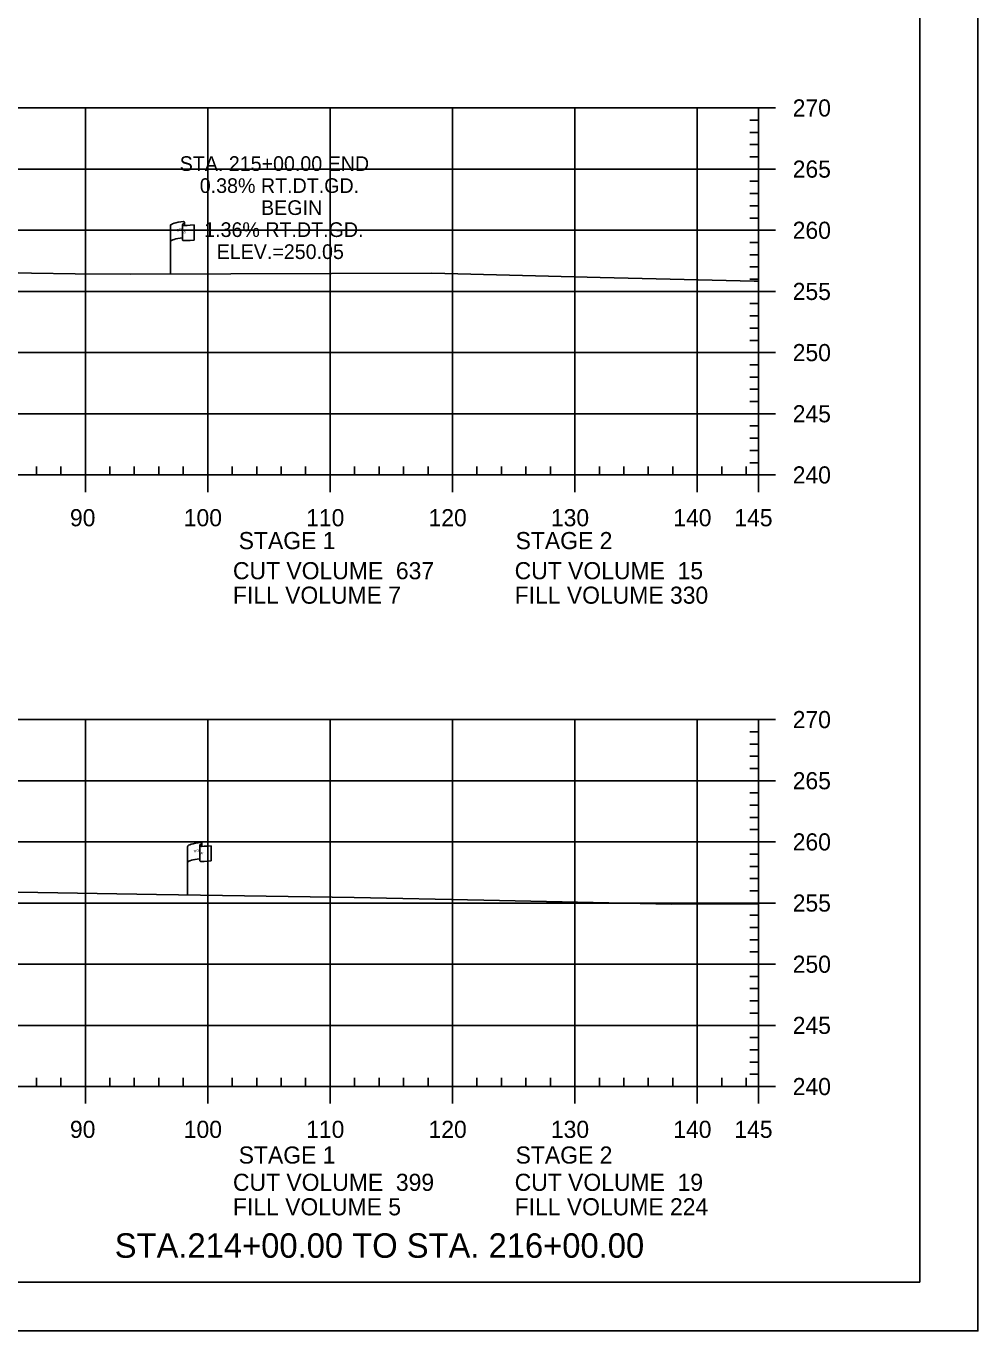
# Model space of a CAD drawing. Extents: x 1365647 to 1367999, y 387113 to 400173.
# Drawn here: x 1365979.2 to 1366057, y 390786.1 to 390892.8 of the extents above; entities that cross this region are included whole.
import ezdxf

# ---------------------------------------------------------------- set-up
doc = ezdxf.new("R2010")
doc.units = 0
for name, color, linetype in [('E_Existing ROW', 7, 'Continuous'), ('R_Axis', 7, 'Continuous'), ('R_Axis Annot', 7, 'Continuous'), ('R_Border', 7, 'Continuous'), ('R_Draft', 7, 'Continuous'), ('R_Exist Surface', 7, 'Continuous'), ('R_Grid', 7, 'Continuous'), ('R_No Plot', 7, 'Continuous'), ('R_Water', 7, 'Continuous')]:
    doc.layers.add(name, color=color, linetype=linetype)

msp = doc.modelspace()

# ---------------------------------------------------------------- linework, layer by layer
at = {"layer": 'E_Existing ROW'}
for p, q in [((1365991.03, 390872.55), (1365991.03, 390876.5)), ((1365992.02, 390876.59), (1365992.02, 390876.58)), ((1365992.02, 390876.58), (1365992.02, 390875.35)), ((1365992.19, 390876.75), (1365992.19, 390876.51)), ((1365992.96, 390876.56), (1365992.96, 390875.32)), ((1365993.6, 390825.99), (1365993.6, 390825.75)), ((1365992.43, 390821.79), (1365992.43, 390825.74)), ((1365993.43, 390825.83), (1365993.43, 390825.82)), ((1365993.43, 390825.82), (1365993.43, 390824.59)), ((1365994.36, 390825.8), (1365994.36, 390824.56))]:
    msp.add_line(p, q, dxfattribs=at)
for centre, radius, start, end in [((1365992.1, 390876.59), 0.078, 88.6458, 274.2828), ((1365992.11, 390876.75), 0.0783, 263.0712, 93.9564), ((1365992.1, 390875.35), 0.0783, 180, 273.9564), ((1365993.52, 390825.99), 0.0783, 263.0712, 93.9564), ((1365993.51, 390825.83), 0.078, 88.6458, 274.2828), ((1365993.51, 390824.59), 0.0783, 180, 273.9564)]:
    msp.add_arc(centre, radius, start, end, dxfattribs=at)
for centre, major_axis, ratio, start_param, end_param in [((1365992.61, 390876.54), (-1.58, -0.04), 0.19887, 5.030368, 6.283185), ((1365993.32, 390876.66), (-1.23, -0.13), 0.052933, 0.159456, 1.268315), ((1365992.6, 390875.22), (-1.58, -0.04), 0.19887, 5.083035, 6.194897), ((1365993.32, 390875.42), (-1.23, -0.13), 0.052933, 0.159456, 1.268315), ((1365994.02, 390825.78), (-1.58, -0.04), 0.19887, 5.030368, 6.283185), ((1365994.72, 390825.9), (-1.23, -0.13), 0.052933, 0.159456, 1.268315), ((1365994.01, 390824.46), (-1.58, -0.04), 0.19887, 5.083035, 6.194897), ((1365994.72, 390824.66), (-1.23, -0.13), 0.052933, 0.159456, 1.268315)]:
    msp.add_ellipse(centre, major_axis=major_axis, ratio=ratio, start_param=start_param, end_param=end_param, dxfattribs=at)
at = {"layer": 'R_Axis'}
for p, q in [((1366039.08, 390856.12), (1366039.08, 390886.12)), ((1366040.48, 390886.12), (1366039.08, 390886.12)), ((1366039.08, 390885.12), (1366038.38, 390885.12)), ((1366039.08, 390884.12), (1366038.38, 390884.12)), ((1366039.08, 390883.12), (1366038.38, 390883.12)), ((1366039.08, 390882.12), (1366038.38, 390882.12)), ((1366040.48, 390881.12), (1366039.08, 390881.12)), ((1366039.08, 390880.12), (1366038.38, 390880.12)), ((1366039.08, 390879.12), (1366038.38, 390879.12)), ((1366039.08, 390878.12), (1366038.38, 390878.12)), ((1366039.08, 390877.12), (1366038.38, 390877.12)), ((1366040.48, 390876.12), (1366039.08, 390876.12)), ((1366039.08, 390875.12), (1366038.38, 390875.12)), ((1366039.08, 390874.12), (1366038.38, 390874.12)), ((1366039.08, 390873.12), (1366038.38, 390873.12)), ((1366039.08, 390872.12), (1366038.38, 390872.12)), ((1366040.48, 390871.12), (1366039.08, 390871.12)), ((1366039.08, 390870.12), (1366038.38, 390870.12)), ((1366039.08, 390869.12), (1366038.38, 390869.12)), ((1366039.08, 390868.12), (1366038.38, 390868.12)), ((1366039.08, 390867.12), (1366038.38, 390867.12)), ((1366040.48, 390866.12), (1366039.08, 390866.12)), ((1366039.08, 390865.12), (1366038.38, 390865.12)), ((1366039.08, 390864.12), (1366038.38, 390864.12)), ((1366039.08, 390863.12), (1366038.38, 390863.12)), ((1366039.08, 390862.12), (1366038.38, 390862.12)), ((1366039.08, 390860.12), (1366038.38, 390860.12)), ((1366040.48, 390861.12), (1366039.08, 390861.12)), ((1366039.08, 390859.12), (1366038.38, 390859.12)), ((1366039.08, 390858.12), (1366038.38, 390858.12)), ((1366039.08, 390857.12), (1366038.38, 390857.12)), ((1365749.08, 390856.12), (1366039.08, 390856.12)), ((1365980.08, 390856.12), (1365980.08, 390856.82)), ((1365982.08, 390856.12), (1365982.08, 390856.82)), ((1365984.08, 390854.72), (1365984.08, 390856.12)), ((1365986.08, 390856.12), (1365986.08, 390856.82)), ((1365988.08, 390856.12), (1365988.08, 390856.82)), ((1365990.08, 390856.12), (1365990.08, 390856.82)), ((1365992.08, 390856.12), (1365992.08, 390856.82)), ((1365994.08, 390854.72), (1365994.08, 390856.12)), ((1365996.08, 390856.12), (1365996.08, 390856.82)), ((1365998.08, 390856.12), (1365998.08, 390856.82)), ((1366000.08, 390856.12), (1366000.08, 390856.82)), ((1366002.08, 390856.12), (1366002.08, 390856.82)), ((1366004.08, 390854.72), (1366004.08, 390856.12)), ((1366006.08, 390856.12), (1366006.08, 390856.82)), ((1366008.08, 390856.12), (1366008.08, 390856.82)), ((1366010.08, 390856.12), (1366010.08, 390856.82)), ((1366012.08, 390856.12), (1366012.08, 390856.82)), ((1366014.08, 390854.72), (1366014.08, 390856.12)), ((1366016.08, 390856.12), (1366016.08, 390856.82)), ((1366018.08, 390856.12), (1366018.08, 390856.82)), ((1366020.08, 390856.12), (1366020.08, 390856.82)), ((1366022.08, 390856.12), (1366022.08, 390856.82)), ((1366024.08, 390854.72), (1366024.08, 390856.12)), ((1366026.08, 390856.12), (1366026.08, 390856.82)), ((1366028.08, 390856.12), (1366028.08, 390856.82)), ((1366030.08, 390856.12), (1366030.08, 390856.82)), ((1366032.08, 390856.12), (1366032.08, 390856.82)), ((1366034.08, 390854.72), (1366034.08, 390856.12)), ((1366036.08, 390856.12), (1366036.08, 390856.82)), ((1366038.08, 390856.12), (1366038.08, 390856.82)), ((1366039.08, 390854.72), (1366039.08, 390856.12)), ((1366040.48, 390856.12), (1366039.08, 390856.12)), ((1366039.08, 390806.12), (1366039.08, 390836.12)), ((1366040.48, 390836.12), (1366039.08, 390836.12)), ((1366039.08, 390835.12), (1366038.38, 390835.12)), ((1366039.08, 390834.12), (1366038.38, 390834.12)), ((1366039.08, 390833.12), (1366038.38, 390833.12)), ((1366039.08, 390832.12), (1366038.38, 390832.12)), ((1366040.48, 390831.12), (1366039.08, 390831.12)), ((1366039.08, 390830.12), (1366038.38, 390830.12)), ((1366039.08, 390829.12), (1366038.38, 390829.12)), ((1366039.08, 390828.12), (1366038.38, 390828.12)), ((1366039.08, 390827.12), (1366038.38, 390827.12)), ((1366040.48, 390826.12), (1366039.08, 390826.12)), ((1366039.08, 390825.12), (1366038.38, 390825.12)), ((1366039.08, 390824.12), (1366038.38, 390824.12)), ((1366039.08, 390823.12), (1366038.38, 390823.12)), ((1366039.08, 390822.12), (1366038.38, 390822.12)), ((1366040.48, 390821.12), (1366039.08, 390821.12)), ((1366039.08, 390820.12), (1366038.38, 390820.12)), ((1366039.08, 390819.12), (1366038.38, 390819.12)), ((1366039.08, 390818.12), (1366038.38, 390818.12)), ((1366039.08, 390817.12), (1366038.38, 390817.12)), ((1366040.48, 390816.12), (1366039.08, 390816.12)), ((1366039.08, 390815.12), (1366038.38, 390815.12)), ((1366039.08, 390814.12), (1366038.38, 390814.12)), ((1366039.08, 390813.12), (1366038.38, 390813.12)), ((1366039.08, 390812.12), (1366038.38, 390812.12)), ((1366040.48, 390811.12), (1366039.08, 390811.12)), ((1366039.08, 390810.12), (1366038.38, 390810.12)), ((1366039.08, 390809.12), (1366038.38, 390809.12)), ((1366039.08, 390808.12), (1366038.38, 390808.12)), ((1365980.08, 390806.12), (1365980.08, 390806.82)), ((1365982.08, 390806.12), (1365982.08, 390806.82)), ((1365986.08, 390806.12), (1365986.08, 390806.82)), ((1365988.08, 390806.12), (1365988.08, 390806.82)), ((1365990.08, 390806.12), (1365990.08, 390806.82)), ((1365992.08, 390806.12), (1365992.08, 390806.82)), ((1365996.08, 390806.12), (1365996.08, 390806.82)), ((1365998.08, 390806.12), (1365998.08, 390806.82)), ((1366000.08, 390806.12), (1366000.08, 390806.82)), ((1366002.08, 390806.12), (1366002.08, 390806.82)), ((1366006.08, 390806.12), (1366006.08, 390806.82)), ((1366008.08, 390806.12), (1366008.08, 390806.82)), ((1366010.08, 390806.12), (1366010.08, 390806.82)), ((1366012.08, 390806.12), (1366012.08, 390806.82)), ((1366016.08, 390806.12), (1366016.08, 390806.82)), ((1366018.08, 390806.12), (1366018.08, 390806.82)), ((1366020.08, 390806.12), (1366020.08, 390806.82)), ((1366022.08, 390806.12), (1366022.08, 390806.82)), ((1366026.08, 390806.12), (1366026.08, 390806.82)), ((1366028.08, 390806.12), (1366028.08, 390806.82)), ((1366030.08, 390806.12), (1366030.08, 390806.82)), ((1366032.08, 390806.12), (1366032.08, 390806.82)), ((1366036.08, 390806.12), (1366036.08, 390806.82)), ((1366038.08, 390806.12), (1366038.08, 390806.82)), ((1366039.08, 390807.12), (1366038.38, 390807.12)), ((1365749.08, 390806.12), (1366039.08, 390806.12)), ((1365984.08, 390804.72), (1365984.08, 390806.12)), ((1365994.08, 390804.72), (1365994.08, 390806.12)), ((1366004.08, 390804.72), (1366004.08, 390806.12)), ((1366014.08, 390804.72), (1366014.08, 390806.12)), ((1366024.08, 390804.72), (1366024.08, 390806.12)), ((1366034.08, 390804.72), (1366034.08, 390806.12)), ((1366039.08, 390804.72), (1366039.08, 390806.12)), ((1366040.48, 390806.12), (1366039.08, 390806.12))]:
    msp.add_line(p, q, dxfattribs=at)
at = {"layer": 'R_Border'}
for q in [(1366052.26, 390995.58), (1365736.08, 390790.12)]:
    msp.add_line((1366052.26, 390790.12), q, dxfattribs=at)
at = {"layer": 'R_Exist Surface'}
for points in [[(1365960.09, 390873.1), (1365979.68, 390872.61), (1365983.26, 390872.55), (1365987.78, 390872.54), (1366012.38, 390872.62), (1366026.15, 390872.26), (1366038.74, 390871.95), (1366039.08, 390871.95)], [(1365978.58, 390822), (1365989.9, 390821.83), (1366006.04, 390821.56), (1366016.65, 390821.36), (1366031.97, 390821.04), (1366039.08, 390821.05)]]:
    msp.add_lwpolyline(points, dxfattribs=at)
at = {"layer": 'R_Grid'}
for p, q in [((1365749.08, 390886.12), (1366039.08, 390886.12)), ((1365984.08, 390856.12), (1365984.08, 390886.12)), ((1365994.08, 390856.12), (1365994.08, 390886.12)), ((1366004.08, 390856.12), (1366004.08, 390886.12)), ((1366014.08, 390856.12), (1366014.08, 390886.12)), ((1366024.08, 390856.12), (1366024.08, 390886.12)), ((1366034.08, 390856.12), (1366034.08, 390886.12)), ((1366039.08, 390856.12), (1366039.08, 390886.12)), ((1365749.08, 390881.12), (1366039.08, 390881.12)), ((1365749.08, 390876.12), (1366039.08, 390876.12)), ((1365749.08, 390871.12), (1366039.08, 390871.12)), ((1365749.08, 390866.12), (1366039.08, 390866.12)), ((1365749.08, 390861.12), (1366039.08, 390861.12)), ((1365749.08, 390856.12), (1366039.08, 390856.12)), ((1365749.08, 390836.12), (1366039.08, 390836.12)), ((1365984.08, 390806.12), (1365984.08, 390836.12)), ((1365994.08, 390806.12), (1365994.08, 390836.12)), ((1366004.08, 390806.12), (1366004.08, 390836.12)), ((1366014.08, 390806.12), (1366014.08, 390836.12)), ((1366024.08, 390806.12), (1366024.08, 390836.12)), ((1366034.08, 390806.12), (1366034.08, 390836.12)), ((1366039.08, 390806.12), (1366039.08, 390836.12)), ((1365749.08, 390831.12), (1366039.08, 390831.12)), ((1365749.08, 390826.12), (1366039.08, 390826.12)), ((1365749.08, 390821.12), (1366039.08, 390821.12)), ((1365749.08, 390816.12), (1366039.08, 390816.12)), ((1365749.08, 390811.12), (1366039.08, 390811.12)), ((1365749.08, 390806.12), (1366039.08, 390806.12))]:
    msp.add_line(p, q, dxfattribs=at)
at = {"layer": 'R_No Plot'}
msp.add_line((1365723.68, 390786.15), (1366057.01, 390786.15), dxfattribs=at)
msp.add_lwpolyline([(1365723.67, 390999.48), (1366057.01, 390999.48), (1366057.01, 390786.14), (1365723.67, 390786.14)], close=True, dxfattribs=at)

# ---------------------------------------------------------------- texts
at = {"layer": 'E_Existing ROW'}
for s, height, rotation, p in [('R ', 0.2, 9.9884, (1365991.55, 390876)), (' O', 0.2, 9.9884, (1365991.69, 390876.05)), ('DWB 11-9-07', 0.001, 90, (1365992.19, 390876.51)), ('W', 0.2, 351.1788, (1365992.02, 390875.88)), ('DWB 11-9-07', 0.001, 5.0717, (1365992.95, 390875.32)), ('DWB 11-9-07', 0.001, 90, (1365991.03, 390872.55)), ('R ', 0.2, 9.9884, (1365992.95, 390825.24)), (' O', 0.2, 9.9884, (1365993.1, 390825.28)), ('W', 0.2, 351.1788, (1365993.43, 390825.12)), ('DWB 11-9-07', 0.001, 90, (1365993.6, 390825.75)), ('DWB 11-9-07', 0.001, 5.0717, (1365994.35, 390824.55)), ('DWB 11-9-07', 0.001, 90, (1365992.43, 390821.79))]:
    msp.add_text(s, height=height, rotation=rotation, dxfattribs=at).set_placement(p)
at = {"layer": 'R_Axis Annot'}
for s, p in [('270', (1366041.88, 390885.42)), ('265', (1366041.88, 390880.42)), ('260', (1366041.88, 390875.42)), ('255', (1366041.88, 390870.42)), ('250', (1366041.88, 390865.42)), ('245', (1366041.88, 390860.42)), ('240', (1366041.88, 390855.42)), ('90', (1365982.82, 390851.92)), ('100', (1365992.12, 390851.92)), ('110', (1366002.12, 390851.92)), ('120', (1366012.12, 390851.92)), ('130', (1366022.12, 390851.92)), ('140', (1366032.12, 390851.92)), ('145', (1366037.11, 390851.92)), ('STAGE 1', (1365996.61, 390850.05)), ('STAGE 2', (1366019.24, 390850.05)), ('CUT VOLUME  637', (1365996.14, 390847.59)), ('CUT VOLUME  15', (1366019.16, 390847.59)), ('FILL VOLUME 7', (1365996.14, 390845.59)), ('FILL VOLUME 330', (1366019.16, 390845.59)), ('270', (1366041.88, 390835.42)), ('265', (1366041.88, 390830.42)), ('260', (1366041.88, 390825.42)), ('255', (1366041.88, 390820.42)), ('250', (1366041.88, 390815.42)), ('245', (1366041.88, 390810.42)), ('240', (1366041.88, 390805.42)), ('90', (1365982.82, 390801.92)), ('100', (1365992.12, 390801.92)), ('110', (1366002.12, 390801.92)), ('120', (1366012.12, 390801.92)), ('130', (1366022.12, 390801.92)), ('140', (1366032.12, 390801.92)), ('145', (1366037.11, 390801.92)), ('STAGE 1', (1365996.61, 390799.82)), ('STAGE 2', (1366019.24, 390799.82)), ('CUT VOLUME  399', (1365996.14, 390797.59)), ('CUT VOLUME  19', (1366019.16, 390797.59)), ('FILL VOLUME 5', (1365996.14, 390795.59)), ('FILL VOLUME 224', (1366019.16, 390795.59))]:
    msp.add_text(s, height=1.4, dxfattribs=at).set_placement(p)
at = {"layer": 'R_Draft'}
msp.add_text('STA.214+00.00 TO STA. 216+00.00', height=2, dxfattribs=at).set_placement((1365986.48, 390792.12))
at = {"layer": 'R_Water'}
for s, p in [('STA. 215+00.00 END', (1365991.79, 390880.97)), ('0.38% RT.DT.GD.', (1365993.43, 390879.17)), ('BEGIN', (1365998.44, 390877.37)), ('1.36% RT.DT.GD.', (1365993.79, 390875.57)), ('ELEV.=250.05', (1365994.81, 390873.77))]:
    msp.add_text(s, height=1.2, dxfattribs=at).set_placement(p)

doc.saveas('drawing.dxf')
